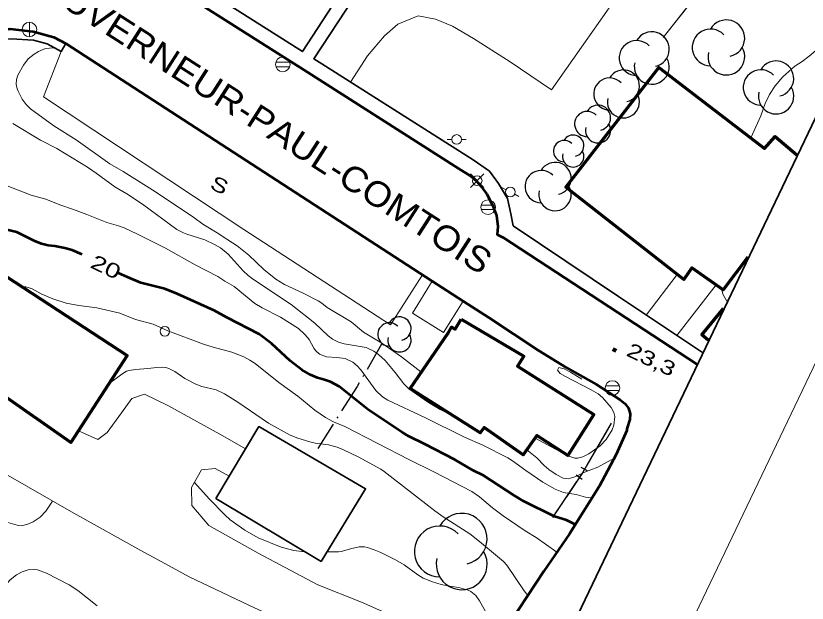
# Model space of a CAD drawing. Extents: x 356765 to 358572, y 5103174 to 5104650.
# Drawn here: x 357953.8 to 358035.8, y 5103426.3 to 5103487.1 of the extents above; entities that cross this region are included whole.
import ezdxf
from ezdxf.enums import TextEntityAlignment as Align

# ---------------------------------------------------------------- set-up
doc = ezdxf.new("R2010")
doc.units = 0
doc.header["$LTSCALE"] = 0.6
doc.linetypes.add('DOT_DASHED', pattern=[7.7, 5, -1.2, 0.3, -1.2])
for name, color, linetype, lineweight in [('1', 7, 'Continuous', 53), ('19', 7, 'Continuous', 13), ('2', 7, 'Continuous', 13), ('21', 7, 'Continuous', 53), ('22', 7, 'Continuous', 35), ('3', 7, 'Continuous', 140), ('31', 7, 'Continuous', 70), ('36', 7, 'Continuous', 13), ('37', 7, 'Continuous', 13), ('41', 7, 'DOT_DASHED', 25), ('44', 7, 'Continuous', 25), ('52', 7, 'Continuous', 13), ('60', 7, 'Continuous', 13)]:
    doc.layers.add(name, color=color, linetype=linetype, lineweight=lineweight)

msp = doc.modelspace()

# ---------------------------------------------------------------- linework, layer by layer
at = {"layer": '1'}
for points in [[(357960.68, 5103462.4), (357959.65, 5103462.84), (357958.89, 5103463.05), (357957.85, 5103463.26), (357957.16, 5103463.34), (357956.45, 5103463.51), (357955.71, 5103463.82), (357953.9, 5103464.7), (357952.29, 5103465.09), (357951.67, 5103465.3), (357947, 5103467.73), (357945.41, 5103468.26), (357944.5, 5103468.74), (357943.37, 5103469.23), (357940.02, 5103470.34), (357939.49, 5103470.65), (357939.28, 5103470.83), (357938.68, 5103471.51), (357938.33, 5103472.05), (357938.04, 5103472.65)], [(358011.75, 5103434.44), (358010.82, 5103434.88), (358009.58, 5103435.26), (358006.38, 5103436.88), (358005.41, 5103437.45), (358002.25, 5103439.51), (358001.18, 5103440.05), (357999.24, 5103441.18), (357996.18, 5103442.76), (357994.47, 5103443.59), (357993.85, 5103443.96), (357990.36, 5103446.3), (357987.3, 5103448.72), (357986.39, 5103449.21), (357985.77, 5103449.44), (357985.06, 5103449.63), (357984.33, 5103449.93), (357983.43, 5103450.45), (357982.22, 5103451.38), (357980.29, 5103453.2), (357979.02, 5103454.16), (357975.66, 5103455.88), (357974.35, 5103456.62), (357970.51, 5103458.34), (357969.23, 5103458.86), (357966.76, 5103459.48), (357965.36, 5103460.05), (357964.44, 5103460.48)]]:
    msp.add_lwpolyline(points, dxfattribs=at)
at = {"layer": '19'}
for p, q in [((358019.09, 5103456.13), (358022.3, 5103460.34)), ((358026.33, 5103459.25), (358022.27, 5103454.01))]:
    msp.add_line(p, q, dxfattribs=at)
for points in [[(357996.91, 5103459.66), (357994.88, 5103456.34), (357998.09, 5103454.34), (358000.12, 5103457.58)], [(357998.59, 5103414.13), (357997.84, 5103415.24), (357996.42, 5103416.63), (357993.9, 5103418.26), (357989.5, 5103420.65), (357983.41, 5103423.55), (357977.93, 5103426.11), (357971.75, 5103429.03), (357969.6, 5103430.2), (357966.76, 5103431.76), (357959.81, 5103435.61), (357952.78, 5103439.65), (357946.42, 5103443.62), (357940.08, 5103447.62), (357933.47, 5103451.93), (357929.43, 5103454.87), (357927.65, 5103455.86)], [(357960.29, 5103444.16), (357962.3, 5103443.25), (357963.27, 5103443.97), (357964.76, 5103446.01), (357965.83, 5103447.49), (357967.13, 5103447.93), (357969.55, 5103446.76), (357972.63, 5103445.07), (357975.23, 5103443.62), (357977.59, 5103442.28)], [(357975.9, 5103439.45), (357974.43, 5103440.25), (357973.04, 5103440.12), (357972.01, 5103438.28), (357972.03, 5103436.43), (357973.8, 5103434.36), (357978.9, 5103431.48), (357985.08, 5103428.2), (357989.6, 5103426.42), (357995.06, 5103423.99), (357997.51, 5103423.05), (358000.06, 5103421.9), (358002.89, 5103420.95)]]:
    msp.add_lwpolyline(points, dxfattribs=at)
at = {"layer": '2'}
for points in [[(358029.92, 5103474.47), (358030.97, 5103476.76), (358031.4, 5103478.04), (358031.88, 5103478.98), (358032.46, 5103479.87), (358033.23, 5103480.79), (358034.48, 5103481.9), (358035.23, 5103482.38), (358035.97, 5103482.94), (358038.33, 5103484.93), (358039.01, 5103485.44), (358039.34, 5103485.67), (358040.02, 5103486.01), (358041.29, 5103486.47)], [(357995.74, 5103450.24), (357993.75, 5103451.8), (357991.7, 5103453.24), (357989.81, 5103454.38), (357988.53, 5103455.43), (357986.05, 5103456.9), (357985.48, 5103457.36), (357985.11, 5103457.59), (357983.56, 5103458.4), (357981.62, 5103459.3), (357980.73, 5103459.86), (357979.5, 5103460.84), (357977.95, 5103462.34), (357976.71, 5103463.3), (357975.16, 5103464.3), (357974.84, 5103464.55), (357973.18, 5103465.55), (357972.25, 5103466.23), (357968.28, 5103468.9), (357964.93, 5103470.99), (357963.54, 5103471.79), (357960.06, 5103474.29), (357957.75, 5103475.71), (357955.32, 5103477.48), (357954.86, 5103477.95), (357954.47, 5103478.48), (357954.03, 5103479.3), (357953.93, 5103479.57), (357953.84, 5103480.05), (357953.88, 5103480.53), (357954.02, 5103480.96), (357954.59, 5103482.01), (357955.09, 5103482.66), (357955.69, 5103483.16), (357956.16, 5103483.44), (357956.88, 5103483.73), (357957.69, 5103483.82), (357957.76, 5103483.82)], [(357998.83, 5103445.82), (357997.76, 5103446.37), (357996.56, 5103447.09), (357994.52, 5103448.51), (357994, 5103449.03), (357993.1, 5103450.19), (357992.04, 5103451.44), (357991.36, 5103452.05), (357990.88, 5103452.38), (357990.08, 5103452.78), (357987.81, 5103453.17), (357987.22, 5103453.33), (357986.6, 5103453.65), (357986.16, 5103454), (357984.77, 5103455.29), (357982.33, 5103457.22), (357978.41, 5103459.8), (357977.85, 5103460.23), (357977.35, 5103460.72), (357975.79, 5103462.44), (357975, 5103463.08), (357974.37, 5103463.44), (357973.39, 5103463.91), (357971.51, 5103464.51), (357971.15, 5103464.65), (357970.49, 5103465.01), (357966.93, 5103467.63), (357965.31, 5103468.68), (357964.04, 5103469.41), (357962.13, 5103470.83), (357961.22, 5103471.44), (357958.04, 5103473.37), (357956.36, 5103474.26), (357953.5, 5103475.97)], [(358013.49, 5103437.2), (358012.81, 5103437.29), (358011.84, 5103437.55), (358010.51, 5103437.75), (358009.67, 5103438.09), (358008.38, 5103438.84), (358006.61, 5103440.05), (358005.25, 5103441.05), (358004.76, 5103441.34), (358002.16, 5103442.67), (358000.26, 5103443.48), (357996.16, 5103445.54), (357992.33, 5103447.33), (357991.78, 5103447.67), (357991.09, 5103448.34), (357989.55, 5103450.46), (357989.17, 5103450.87), (357988.71, 5103451.25), (357987.9, 5103451.62), (357987.06, 5103451.74), (357985.99, 5103451.8), (357985.24, 5103452.08), (357984.83, 5103452.48), (357984.66, 5103452.71), (357984.2, 5103453.59), (357984.05, 5103453.79), (357983.71, 5103454.17), (357983.08, 5103454.74), (357981.23, 5103455.93), (357979.33, 5103456.88), (357978.56, 5103457.32), (357976.42, 5103459.09), (357975.46, 5103459.63), (357974.73, 5103460.11), (357972.37, 5103461.34), (357969.3, 5103463.05), (357966.33, 5103464.55), (357965.02, 5103465.16), (357964.43, 5103465.38), (357963.21, 5103465.72), (357961.15, 5103466.55), (357959.78, 5103467.07), (357958.35, 5103467.54), (357956.91, 5103468.13), (357955.38, 5103468.55), (357952.91, 5103469.51)], [(358009.84, 5103431.58), (358007.71, 5103433.09), (358006.54, 5103433.8), (358004.28, 5103435.36), (358003.17, 5103436.17), (358001.83, 5103437.3), (358001.02, 5103437.86), (357997.11, 5103439.91), (357994.57, 5103441.13), (357987.88, 5103444.59), (357986.7, 5103445.09), (357985.87, 5103445.51), (357984.76, 5103446.3), (357983.01, 5103447.75), (357981.03, 5103449.16), (357978.59, 5103451.12), (357978.04, 5103451.48), (357977.43, 5103451.8), (357976.19, 5103452.3), (357974.23, 5103452.82), (357973.24, 5103453.13), (357969.55, 5103454.51), (357968.01, 5103455.18), (357966.19, 5103455.69), (357964.58, 5103456.34), (357962.19, 5103456.87), (357960.31, 5103457.13), (357959.01, 5103457.38), (357957.64, 5103457.8), (357956.44, 5103458.34), (357955.5, 5103458.84), (357955.17, 5103458.96), (357954.83, 5103459.04), (357954.41, 5103459.05)], [(358027.46, 5103457.58), (358027.04, 5103458.3), (358026.88, 5103458.87)], [(358006.83, 5103427.11), (358006.46, 5103427.57), (358004.64, 5103430.25), (358004.3, 5103430.61), (358001.83, 5103432.69), (358000.81, 5103433.47), (357998.07, 5103435.25), (357997.21, 5103435.88), (357991.96, 5103439.95), (357991.6, 5103440.19), (357989.25, 5103441.46), (357987.68, 5103442.22), (357987.09, 5103442.46), (357986.19, 5103442.71), (357984.8, 5103442.88), (357984.25, 5103443), (357983.01, 5103443.38), (357982.21, 5103443.71), (357979.96, 5103444.94), (357976.81, 5103447.11), (357975.43, 5103447.98), (357974.54, 5103448.38), (357973.05, 5103448.74), (357972.43, 5103448.97), (357971.31, 5103449.55), (357970.27, 5103450.28), (357969.65, 5103450.59), (357969.32, 5103450.69), (357969, 5103450.73), (357968.4, 5103450.7), (357967.49, 5103450.59), (357966.18, 5103450.51), (357965.54, 5103450.41), (357965.26, 5103450.32), (357964.77, 5103450.03), (357963.42, 5103449)], [(358012.41, 5103449.51), (358011.24, 5103450.23), (358010.58, 5103450.55), (358010.03, 5103450.7), (358009.91, 5103450.44), (358010.19, 5103450.09), (358010.73, 5103449.76), (358013.38, 5103448.4), (358014.11, 5103447.97), (358014.57, 5103447.61), (358015.45, 5103446.55), (358015.75, 5103446.05), (358015.85, 5103445.62), (358015.74, 5103444.74), (358015.55, 5103444.26), (358014.96, 5103443.26), (358014.31, 5103442.59), (358013.15, 5103441.75), (358012.54, 5103441.44), (358011.99, 5103441.3), (358011.71, 5103441.33), (358010.97, 5103441.56), (358007.58, 5103443.4)], [(358015.74, 5103441.25), (358015.47, 5103441.15), (358014.08, 5103440.38), (358012.64, 5103439.82), (358011.79, 5103439.43), (358011.26, 5103439.24), (358011.01, 5103439.19), (358010.75, 5103439.21), (358010.49, 5103439.26), (358009.75, 5103439.62), (358009.01, 5103440.13), (358008.53, 5103440.55), (358007.78, 5103441.34), (358006.72, 5103442.18)], [(357983.73, 5103431.63), (357982.61, 5103431.74), (357981.29, 5103432.11), (357978.89, 5103433.08), (357977.53, 5103433.87), (357976.01, 5103434.94), (357975.45, 5103435.46), (357973.84, 5103437.12), (357972.3, 5103438.8)], [(357957.6, 5103436.88), (357956.91, 5103435.83), (357956.31, 5103435.21), (357955.59, 5103434.72), (357955.06, 5103434.47), (357954.51, 5103434.34), (357953.93, 5103434.37), (357952.5, 5103434.8), (357950.25, 5103435.9), (357949.48, 5103436.19)], [(358002.72, 5103424.96), (358001.83, 5103426.55), (358001.43, 5103427.09), (358000.93, 5103427.5), (358000.64, 5103427.65), (357999.67, 5103427.94), (357998.76, 5103428.05), (357997.87, 5103428.23), (357996.96, 5103428.51), (357996, 5103428.88), (357995.43, 5103429.22), (357994.01, 5103430.26), (357993.13, 5103430.78), (357991.6, 5103431.55), (357990.9, 5103431.84), (357990.24, 5103432.05), (357989.93, 5103432.12), (357989.36, 5103432.15), (357988.61, 5103431.98), (357987.51, 5103431.65), (357987.22, 5103431.61), (357986.03, 5103431.62)], [(357962.21, 5103426.03), (357960.23, 5103427.63), (357959.32, 5103428.21), (357956.97, 5103429.42), (357956.03, 5103429.76), (357955.7, 5103429.8), (357955.08, 5103429.76), (357954.47, 5103429.55), (357953.87, 5103429.25), (357953.2, 5103428.73), (357951.79, 5103427.15), (357951.33, 5103426.74), (357950.34, 5103426.09)]]:
    msp.add_lwpolyline(points, dxfattribs=at)
at = {"layer": '21'}
for points in [[(357933.58, 5103513.38), (357961.16, 5103495.79), (357983.62, 5103481.51), (357999.65, 5103471.32), (358000.94, 5103470.53), (358001.52, 5103470.01), (358001.99, 5103469.43), (358002.6, 5103468.65), (358003.18, 5103467.51), (358003.57, 5103466.46), (358003.71, 5103465.29), (358003.66, 5103464.49), (358004.28, 5103464.17), (358024.32, 5103451.04)], [(357905.42, 5103422.26), (357919.29, 5103444.41), (357928.87, 5103459.66), (357938.18, 5103474.95), (357939.42, 5103476.88), (357940.72, 5103478.79), (357942.1, 5103480.45), (357943.79, 5103482.03), (357945.4, 5103483.05), (357946.96, 5103483.91), (357948.91, 5103484.83), (357951, 5103485.43), (357953.2, 5103485.76), (357955.61, 5103485.51), (357957.74, 5103484.9), (357958.97, 5103484.26), (357996.91, 5103459.66), (358000.12, 5103457.58), (358002.83, 5103455.83), (358007.94, 5103452.48)], [(358007.94, 5103452.48), (358010.8, 5103450.7), (358013.93, 5103448.94), (358016.39, 5103447.36), (358016.87, 5103446.99), (358017.27, 5103446.48), (358017.43, 5103445.9), (358017.41, 5103445.33), (358017.1, 5103444.36)], [(358017.1, 5103444.36), (358017.08, 5103444.22), (358017.07, 5103444.18), (358015.98, 5103441.71), (358014.22, 5103438.37), (358011.14, 5103433.47), (358008.5, 5103429.63), (358005.04, 5103424.38)]]:
    msp.add_lwpolyline(points, dxfattribs=at)
at = {"layer": '22'}
for points in [[(357960.2, 5103498.21), (357983.48, 5103483.42), (357987.65, 5103489.82)], [(358024.91, 5103452.27), (358016.23, 5103458.05), (358005.3, 5103465.38), (358005.08, 5103466.63), (358004.71, 5103468.19), (358003.79, 5103469.75), (358002.87, 5103471.03), (358001.16, 5103472.22), (357985.5, 5103482.13), (357984.66, 5103482.67), (357988.84, 5103489.05), (357989.91, 5103488.48), (357991.04, 5103490.4), (357990.84, 5103490.53)], [(357958.99, 5103484.26), (357958.48, 5103483.43), (357957.06, 5103484.21), (357955.64, 5103484.59), (357953.33, 5103484.73), (357951.63, 5103484.59), (357949.63, 5103484.19), (357947.95, 5103483.51), (357946.12, 5103482.42), (357944.4, 5103481.24), (357943.08, 5103480.2), (357941.85, 5103478.73), (357939.84, 5103475.59), (357937.26, 5103471.38), (357933.59, 5103465.53), (357930.13, 5103459.84), (357926.64, 5103454.23), (357925.56, 5103452.55), (357922.43, 5103447.68), (357919.22, 5103442.51), (357917.57, 5103439.85), (357912.48, 5103431.63), (357905.29, 5103420.11)]]:
    msp.add_lwpolyline(points, dxfattribs=at)
at = {"layer": '3'}
msp.add_line((358015.62, 5103452.61), (358015.98, 5103452.44), dxfattribs=at)
at = {"layer": '31'}
for points in [[(358029.63, 5103462.12), (358027.06, 5103458.74), (358023.82, 5103461.01), (358022.98, 5103459.8), (358010.76, 5103469.37), (358020.41, 5103481.78), (358031.33, 5103473.38), (358032.44, 5103474.63), (358034.7, 5103472.73)], [(358025.52, 5103453.53), (358024.86, 5103454.07), (358027.09, 5103456.83)]]:
    msp.add_lwpolyline(points, dxfattribs=at)
for points in [[(357938.38, 5103469.54), (357965.32, 5103451.94), (357959.51, 5103442.95), (357952.12, 5103448.07), (357951.49, 5103447.05), (357943.67, 5103452.24), (357944.56, 5103453.55), (357941.76, 5103455.38), (357942.57, 5103456.75), (357933.9, 5103462.22), (357938.38, 5103469.54)], [(357999.91, 5103455.71), (358006.43, 5103451.88), (358005.77, 5103450.84), (358013.67, 5103445.84), (358010.99, 5103441.59), (358007.76, 5103443.66), (358006.36, 5103441.66), (358002.3, 5103444.49), (358001.9, 5103443.94), (357994.63, 5103448.54), (357998.6, 5103454.33), (357998.94, 5103454.88), (357999.32, 5103454.66), (357999.91, 5103455.71)]]:
    msp.add_lwpolyline(points, close=True, dxfattribs=at)
at = {"layer": '31', "lineweight": 35}
msp.add_lwpolyline([(357974.52, 5103437.13), (357978.97, 5103444.59), (357990.03, 5103438.15), (357985.42, 5103430.62), (357974.52, 5103437.13)], close=True, dxfattribs=at)
at = {"layer": '36'}
for p, q in [((357955.21, 5103484.95), (357955.21, 5103486.45)), ((357982.17, 5103482.31), (357980.72, 5103482.31)), ((357980.72, 5103481.85), (357982.17, 5103481.85)), ((357998.46, 5103474.31), (357998.96, 5103474.31)), ((358000.46, 5103474.31), (357999.96, 5103474.31)), ((358002.29, 5103469.34), (358000.88, 5103470.75)), ((358000.88, 5103469.34), (358002.29, 5103470.75)), ((358004.15, 5103469.35), (358004.59, 5103469.11)), ((358005.91, 5103468.4), (358005.47, 5103468.64)), ((358003.44, 5103467.53), (358001.99, 5103467.53)), ((358001.99, 5103467.07), (358003.44, 5103467.07)), ((358016.32, 5103448.8), (358014.87, 5103448.8)), ((358014.87, 5103448.34), (358016.32, 5103448.34))]:
    msp.add_line(p, q, dxfattribs=at)
for centre, radius in [((357955.2091, 5103485.7059), 0.75), ((357981.4481, 5103482.0879), 0.7588), ((357999.4669, 5103474.3147), 0.5), ((358001.5868, 5103470.0474), 0.5), ((358005.0262, 5103468.8767), 0.5), ((358002.7186, 5103467.3045), 0.7588), ((357969.2338, 5103454.4471), 0.5), ((358015.5969, 5103448.5743), 0.7588)]:
    msp.add_circle(centre, radius, dxfattribs=at)
at = {"layer": '37'}
for q in [(358035.1, 5103503.01), (358023.94, 5103488.8)]:
    msp.add_line((358020.85, 5103484.87), q, dxfattribs=at)
at = {"layer": '37', "lineweight": 25}
for p, q in [((358015.45, 5103444.93), (358012.94, 5103440.6)), ((358013.01, 5103439.99), (358012.37, 5103440.36)), ((358011.88, 5103438.91), (358009.37, 5103435.19)), ((358012.47, 5103439.12), (358011.85, 5103439.54))]:
    msp.add_line(p, q, dxfattribs=at)
at = {"layer": '37', "linetype": 'DOT_DASHED', "lineweight": 25}
msp.add_lwpolyline([(358015.47, 5103444.92), (358012.5, 5103439.8), (358009.39, 5103435.18)], dxfattribs=at)
at = {"layer": '37', "lineweight": 25}
msp.add_lwpolyline([(358012.69, 5103440.17), (358012.48, 5103439.81), (358012.16, 5103439.33)], dxfattribs=at)
at = {"layer": '41'}
msp.add_lwpolyline([(357991.68, 5103453.11), (357989.16, 5103448.74), (357984.99, 5103442.19)], dxfattribs=at)
at = {"layer": '44'}
for centre, radius, start, end in [((358027.3937, 5103484.7934), 1.9004, 282.26917, 149.72626), ((358019.6654, 5103483.6554), 1.8086, 282.26917, 149.72626), ((358025.7594, 5103483.8432), 1.9004, 44.11537, 269.80396), ((358018.11, 5103482.7511), 1.8086, 44.11537, 269.80396), ((358027.3937, 5103482.8929), 1.9004, 166.93686, 29.62122), ((358019.6654, 5103481.8468), 1.8086, 166.93686, 29.62122), ((358032.5446, 5103480.6168), 1.8306, 282.26917, 149.72626), ((358016.7315, 5103479.8554), 1.6556, 282.26917, 149.72626), ((358030.9703, 5103479.7016), 1.8306, 44.11537, 269.80396), ((358015.3077, 5103479.0276), 1.6556, 44.11537, 269.80396), ((358016.7315, 5103478.1998), 1.6556, 166.93686, 29.62122), ((358032.5446, 5103478.7863), 1.8306, 166.93686, 29.62122), ((358014.1056, 5103476.5628), 1.3062, 282.26917, 149.72626), ((358012.9822, 5103475.9097), 1.3062, 44.11537, 269.80396), ((358014.1056, 5103475.2566), 1.3062, 166.93686, 29.62122), ((358010.5818, 5103473.1151), 1.1037, 44.11537, 269.80396), ((358011.531, 5103473.6669), 1.1037, 282.26917, 149.72626), ((358011.531, 5103472.5632), 1.1037, 166.93686, 29.62122), ((358009.6484, 5103470.274), 1.6721, 282.26917, 149.72626), ((358008.2104, 5103469.438), 1.6721, 44.11537, 269.80396), ((358009.6484, 5103468.6019), 1.6721, 166.93686, 29.62122), ((357992.4944, 5103454.1275), 1.2108, 44.11537, 269.80396), ((357993.5357, 5103454.7329), 1.2108, 282.26917, 149.72626), ((357993.5357, 5103453.5221), 1.2108, 166.93686, 29.62122), ((357999.9812, 5103432.9681), 2.6365, 282.26917, 149.72626), ((357997.7138, 5103431.6499), 2.6365, 44.11537, 269.80396), ((357999.9812, 5103430.3316), 2.6365, 166.93686, 29.62122)]:
    msp.add_arc(centre, radius, start, end, dxfattribs=at)
at = {"layer": '52'}
for points in [[(357988.46, 5103480.26), (357990.21, 5103482.99), (357991.99, 5103485.05), (357993.37, 5103486.24), (357995.46, 5103487.13), (357997.27, 5103486.76), (357999.04, 5103486.05), (358001.19, 5103484.76), (358005, 5103482.34), (358009.29, 5103479.47), (358018.37, 5103492.41), (357996.22, 5103507.32), (357994.15, 5103503.86), (357995.72, 5103502.98), (357995.17, 5103502.09), (357997.15, 5103500.76), (357996.2, 5103499.23), (357990.84, 5103490.53)], [(357995.92, 5103460.3), (357992.6, 5103455.12), (357977.43, 5103465.01), (357956.65, 5103478.74), (357958.48, 5103483.43)]]:
    msp.add_lwpolyline(points, dxfattribs=at)
at = {"layer": '60', "lineweight": 35}
msp.add_lwpolyline([(356779.89, 5103862.01), (357952.48, 5103300.77), (358322.47, 5104073.79), (357149.88, 5104635.03)], close=True, dxfattribs=at)
at = {"layer": '60'}
msp.add_lwpolyline([(358331.91, 5104068.3), (358557.43, 5103960.4), (358187.44, 5103187.19), (357961.94, 5103295.12)], close=True, dxfattribs=at)

# ---------------------------------------------------------------- texts
at = {"layer": '1', "width": 1.4}
msp.add_text('20', height=1.5, rotation=334.647, dxfattribs=at).set_placement((357962.8089, 5103460.433), align=Align.CENTER)
at = {"layer": '21', "width": 1.1}
msp.add_text('RUE DU LIEUTENANT-GOUVERNEUR-PAUL-COMTOIS', height=2.6, rotation=327.329, dxfattribs=at).set_placement((357919.02, 5103513.45))
at = {"layer": '3', "width": 1.35}
msp.add_text('23,3   ', height=1.5, rotation=334.619, dxfattribs=at).set_placement((358016.92, 5103451.98))
at = {"layer": '52', "width": 1.3}
msp.add_text('S', height=1.5, rotation=334.69, dxfattribs=at).set_placement((357973.79, 5103469.28))

doc.saveas('drawing.dxf')
